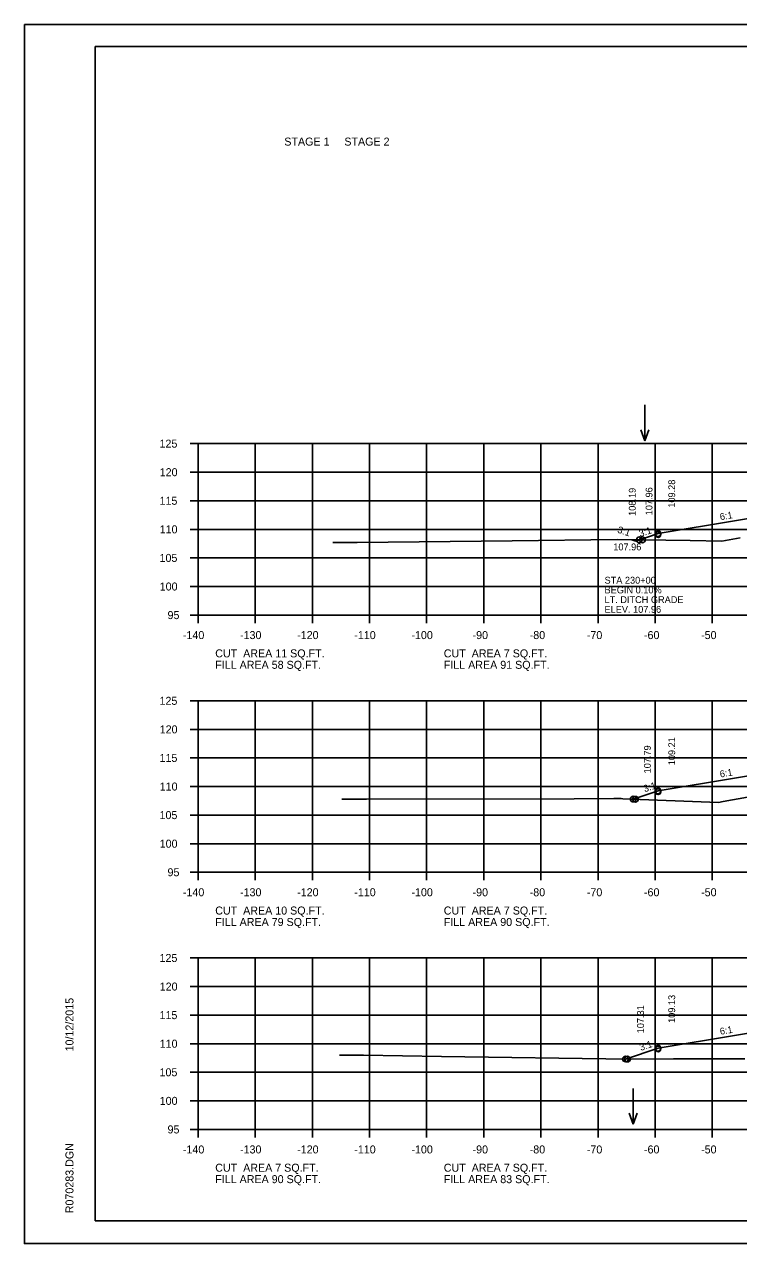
# Model space of a CAD drawing. Extents: x 1175611 to 1176402, y -433344 to -416213.
# Drawn here: x 1175610.6 to 1175735.6, y -423103.3 to -422890 of the extents above; entities that cross this region are included whole.
import ezdxf

# ---------------------------------------------------------------- set-up
doc = ezdxf.new("R2010")
doc.units = 0
for name, color, linetype in [('Default', 7, 'Continuous'), ('R_Axis', 7, 'Continuous'), ('R_Axis Annot', 7, 'Continuous'), ('R_Border', 7, 'Continuous'), ('R_Exist Surface', 7, 'Continuous'), ('R_Fin Surface', 7, 'Continuous'), ('R_Grid', 7, 'Continuous'), ('R_No Plot', 7, 'Continuous'), ('R_Water Annot', 7, 'Continuous'), ('R_Xsect Elev', 7, 'Continuous'), ('R_Xsect Slope', 7, 'Continuous')]:
    doc.layers.add(name, color=color, linetype=linetype)

msp = doc.modelspace()

# ---------------------------------------------------------------- linework, layer by layer
at = {"layer": 'R_Axis'}
for p, q in [((1175639.57, -422963.33), (1175640.97, -422963.33)), ((1175640.97, -422993.33), (1175640.97, -422963.33)), ((1175639.57, -422968.33), (1175640.97, -422968.33)), ((1175639.57, -422973.33), (1175640.97, -422973.33)), ((1175639.57, -422978.33), (1175640.97, -422978.33)), ((1175639.57, -422983.33), (1175640.97, -422983.33)), ((1175639.57, -422988.33), (1175640.97, -422988.33)), ((1175639.57, -422993.33), (1175640.97, -422993.33)), ((1175640.97, -422993.33), (1175920.97, -422993.33)), ((1175640.97, -422994.73), (1175640.97, -422993.33)), ((1175650.97, -422994.73), (1175650.97, -422993.33)), ((1175660.97, -422994.73), (1175660.97, -422993.33)), ((1175670.97, -422994.73), (1175670.97, -422993.33)), ((1175680.97, -422994.73), (1175680.97, -422993.33)), ((1175690.97, -422994.73), (1175690.97, -422993.33)), ((1175700.97, -422994.73), (1175700.97, -422993.33)), ((1175710.97, -422994.73), (1175710.97, -422993.33)), ((1175720.97, -422994.73), (1175720.97, -422993.33)), ((1175730.97, -422994.73), (1175730.97, -422993.33)), ((1175639.57, -423008.33), (1175640.97, -423008.33)), ((1175640.97, -423038.33), (1175640.97, -423008.33)), ((1175639.57, -423013.33), (1175640.97, -423013.33)), ((1175639.57, -423018.33), (1175640.97, -423018.33)), ((1175639.57, -423023.33), (1175640.97, -423023.33)), ((1175639.57, -423028.33), (1175640.97, -423028.33)), ((1175639.57, -423033.33), (1175640.97, -423033.33)), ((1175639.57, -423038.33), (1175640.97, -423038.33)), ((1175640.97, -423038.33), (1175920.97, -423038.33)), ((1175640.97, -423039.73), (1175640.97, -423038.33)), ((1175650.97, -423039.73), (1175650.97, -423038.33)), ((1175660.97, -423039.73), (1175660.97, -423038.33)), ((1175670.97, -423039.73), (1175670.97, -423038.33)), ((1175680.97, -423039.73), (1175680.97, -423038.33)), ((1175690.97, -423039.73), (1175690.97, -423038.33)), ((1175700.97, -423039.73), (1175700.97, -423038.33)), ((1175710.97, -423039.73), (1175710.97, -423038.33)), ((1175720.97, -423039.73), (1175720.97, -423038.33)), ((1175730.97, -423039.73), (1175730.97, -423038.33)), ((1175639.57, -423053.33), (1175640.97, -423053.33)), ((1175640.97, -423083.33), (1175640.97, -423053.33)), ((1175639.57, -423058.33), (1175640.97, -423058.33)), ((1175639.57, -423063.33), (1175640.97, -423063.33)), ((1175639.57, -423068.33), (1175640.97, -423068.33)), ((1175639.57, -423073.33), (1175640.97, -423073.33)), ((1175639.57, -423078.33), (1175640.97, -423078.33)), ((1175639.57, -423083.33), (1175640.97, -423083.33)), ((1175640.97, -423083.33), (1175920.97, -423083.33)), ((1175640.97, -423084.73), (1175640.97, -423083.33)), ((1175650.97, -423084.73), (1175650.97, -423083.33)), ((1175660.97, -423084.73), (1175660.97, -423083.33)), ((1175670.97, -423084.73), (1175670.97, -423083.33)), ((1175680.97, -423084.73), (1175680.97, -423083.33)), ((1175690.97, -423084.73), (1175690.97, -423083.33)), ((1175700.97, -423084.73), (1175700.97, -423083.33)), ((1175710.97, -423084.73), (1175710.97, -423083.33)), ((1175720.97, -423084.73), (1175720.97, -423083.33)), ((1175730.97, -423084.73), (1175730.97, -423083.33))]:
    msp.add_line(p, q, dxfattribs=at)
at = {"layer": 'R_Border'}
for p, q in [((1175622.97, -422893.87), (1175939.15, -422893.87)), ((1175622.97, -423099.33), (1175622.97, -422893.87)), ((1175622.97, -423099.33), (1175622.97, -423099.33)), ((1175939.15, -423099.33), (1175622.97, -423099.33))]:
    msp.add_line(p, q, dxfattribs=at)
at = {"layer": 'R_Exist Surface'}
for points in [[(1175664.54, -422980.61), (1175665.72, -422980.61), (1175668.84, -422980.61), (1175695.92, -422980.31), (1175714.32, -422980.11), (1175727.11, -422980.26), (1175732.63, -422980.37), (1175735.85, -422979.8)], [(1175666.12, -423025.52), (1175669.29, -423025.53), (1175670.42, -423025.53), (1175706.77, -423025.46), (1175713.71, -423025.45), (1175715.01, -423025.44), (1175715.32, -423025.46), (1175732.07, -423026.11), (1175732.88, -423025.96), (1175737.15, -423025.18)], [(1175665.73, -423070.34), (1175666.6, -423070.34), (1175669.92, -423070.34), (1175683.59, -423070.54), (1175716.4, -423071.02), (1175724.19, -423070.99), (1175736.69, -423070.96)]]:
    msp.add_lwpolyline(points, dxfattribs=at)
at = {"layer": 'R_Fin Surface'}
for points in [[(1175716.89, -422980.14), (1175717.57, -422980.37), (1175721.47, -422979.07), (1175735.2, -422976.78), (1175743.47, -422975.4), (1175749.47, -422975.16), (1175751.47, -422975.12), (1175780.97, -422974.53), (1175810.47, -422975.12), (1175812.47, -422975.16), (1175818.47, -422975.4), (1175826.75, -422976.78), (1175840.47, -422979.07), (1175843.84, -422980.19), (1175844.84, -422979.86)], [(1175717.13, -423025.53), (1175721.47, -423024.09), (1175735.2, -423021.8), (1175743.47, -423020.42), (1175749.47, -423020.18), (1175751.47, -423020.14), (1175780.97, -423019.55), (1175810.47, -423020.14), (1175812.47, -423020.18), (1175818.47, -423020.42), (1175826.75, -423021.8), (1175840.47, -423024.09), (1175843.88, -423025.22), (1175844.78, -423024.92)], [(1175715.77, -423071.01), (1175721.47, -423069.11), (1175735.2, -423066.82), (1175743.47, -423065.44), (1175749.47, -423065.2), (1175751.47, -423065.16), (1175780.97, -423064.57), (1175810.47, -423065.16), (1175812.47, -423065.2), (1175818.47, -423065.44), (1175826.75, -423066.82), (1175840.47, -423069.11), (1175843.91, -423070.26), (1175844.01, -423070.23)]]:
    msp.add_lwpolyline(points, dxfattribs=at)
at = {"layer": 'R_Grid'}
for p, q in [((1175640.97, -422963.33), (1175920.97, -422963.33)), ((1175640.97, -422993.33), (1175640.97, -422963.33)), ((1175650.97, -422993.33), (1175650.97, -422963.33)), ((1175660.97, -422993.33), (1175660.97, -422963.33)), ((1175670.97, -422993.33), (1175670.97, -422963.33)), ((1175680.97, -422993.33), (1175680.97, -422963.33)), ((1175690.97, -422993.33), (1175690.97, -422963.33)), ((1175700.97, -422993.33), (1175700.97, -422963.33)), ((1175710.97, -422993.33), (1175710.97, -422963.33)), ((1175720.97, -422993.33), (1175720.97, -422963.33)), ((1175730.97, -422993.33), (1175730.97, -422963.33)), ((1175640.97, -422968.33), (1175920.97, -422968.33)), ((1175640.97, -422973.33), (1175920.97, -422973.33)), ((1175640.97, -422978.33), (1175920.97, -422978.33)), ((1175640.97, -422983.33), (1175920.97, -422983.33)), ((1175640.97, -422988.33), (1175920.97, -422988.33)), ((1175640.97, -422993.33), (1175920.97, -422993.33)), ((1175640.97, -423008.33), (1175920.97, -423008.33)), ((1175640.97, -423038.33), (1175640.97, -423008.33)), ((1175650.97, -423038.33), (1175650.97, -423008.33)), ((1175660.97, -423038.33), (1175660.97, -423008.33)), ((1175670.97, -423038.33), (1175670.97, -423008.33)), ((1175680.97, -423038.33), (1175680.97, -423008.33)), ((1175690.97, -423038.33), (1175690.97, -423008.33)), ((1175700.97, -423038.33), (1175700.97, -423008.33)), ((1175710.97, -423038.33), (1175710.97, -423008.33)), ((1175720.97, -423038.33), (1175720.97, -423008.33)), ((1175730.97, -423038.33), (1175730.97, -423008.33)), ((1175640.97, -423013.33), (1175920.97, -423013.33)), ((1175640.97, -423018.33), (1175920.97, -423018.33)), ((1175640.97, -423023.33), (1175920.97, -423023.33)), ((1175640.97, -423028.33), (1175920.97, -423028.33)), ((1175640.97, -423033.33), (1175920.97, -423033.33)), ((1175640.97, -423038.33), (1175920.97, -423038.33)), ((1175640.97, -423053.33), (1175920.97, -423053.33)), ((1175640.97, -423083.33), (1175640.97, -423053.33)), ((1175650.97, -423083.33), (1175650.97, -423053.33)), ((1175660.97, -423083.33), (1175660.97, -423053.33)), ((1175670.97, -423083.33), (1175670.97, -423053.33)), ((1175680.97, -423083.33), (1175680.97, -423053.33)), ((1175690.97, -423083.33), (1175690.97, -423053.33)), ((1175700.97, -423083.33), (1175700.97, -423053.33)), ((1175710.97, -423083.33), (1175710.97, -423053.33)), ((1175720.97, -423083.33), (1175720.97, -423053.33)), ((1175730.97, -423083.33), (1175730.97, -423053.33)), ((1175640.97, -423058.33), (1175920.97, -423058.33)), ((1175640.97, -423063.33), (1175920.97, -423063.33)), ((1175640.97, -423068.33), (1175920.97, -423068.33)), ((1175640.97, -423073.33), (1175920.97, -423073.33)), ((1175640.97, -423078.33), (1175920.97, -423078.33)), ((1175640.97, -423083.33), (1175920.97, -423083.33))]:
    msp.add_line(p, q, dxfattribs=at)
at = {"layer": 'R_No Plot'}
for p, q in [((1175610.57, -422889.97), (1175943.91, -422889.97)), ((1175610.57, -423103.31), (1175943.91, -423103.31))]:
    msp.add_line(p, q, dxfattribs=at)
msp.add_lwpolyline([(1175610.57, -422889.97), (1175943.91, -422889.97), (1175943.91, -423103.31), (1175610.57, -423103.31)], close=True, dxfattribs=at)
for centre in [(1175718.2, -422980.16), (1175718.2, -422980.16), (1175718.2, -422980.16), (1175718.73, -422980.16), (1175721.47, -422979.07), (1175721.47, -422979.25), (1175721.47, -423024.09), (1175721.47, -423024.23), (1175717.13, -423025.53), (1175717.13, -423025.53), (1175717.52, -423025.55), (1175721.47, -423069.11), (1175721.47, -423069.24), (1175715.77, -423071.01), (1175715.77, -423071.01), (1175716.15, -423071.02)]:
    msp.add_circle(centre, 0.5, dxfattribs=at)
at = {"layer": 'R_Water Annot'}
for p, q in [((1175719.16, -422956.56), (1175719.16, -422962.85)), ((1175719.16, -422962.85), (1175718.46, -422960.92)), ((1175719.16, -422962.85), (1175719.86, -422960.92)), ((1175717.14, -423076.14), (1175717.14, -423082.43)), ((1175717.14, -423082.43), (1175716.44, -423080.5)), ((1175717.14, -423082.43), (1175717.84, -423080.5))]:
    msp.add_line(p, q, dxfattribs=at)

# ---------------------------------------------------------------- texts
at = {"layer": 'Default'}
for s, p in [('STAGE 1     STAGE 2', (1175656.06, -422911.18)), ('CUT  AREA 11 SQ.FT.', (1175643.97, -423000.73)), ('CUT  AREA 7 SQ.FT.', (1175683.97, -423000.73)), ('FILL AREA 58 SQ.FT.', (1175643.97, -423002.73)), ('FILL AREA 91 SQ.FT.', (1175683.97, -423002.73)), ('CUT  AREA 10 SQ.FT.', (1175643.97, -423045.73)), ('FILL AREA 79 SQ.FT.', (1175643.97, -423047.73)), ('CUT  AREA 7 SQ.FT.', (1175683.97, -423045.73)), ('FILL AREA 90 SQ.FT.', (1175683.97, -423047.73)), ('CUT  AREA 7 SQ.FT.', (1175643.97, -423090.73)), ('CUT  AREA 7 SQ.FT.', (1175683.97, -423090.73)), ('FILL AREA 90 SQ.FT.', (1175643.97, -423092.73)), ('FILL AREA 83 SQ.FT.', (1175683.97, -423092.73))]:
    msp.add_text(s, height=1.4, dxfattribs=at).set_placement(p)
at = {"layer": 'R_Axis Annot'}
for s, p in [('125', (1175634.22, -422964.03)), ('120', (1175634.25, -422969.03)), ('115', (1175634.22, -422974.03)), ('110', (1175634.25, -422979.03)), ('105', (1175634.22, -422984.03)), ('100', (1175634.25, -422989.03)), ('95', (1175635.62, -422994.03)), ('-140', (1175638.31, -422997.53)), ('-130', (1175648.31, -422997.53)), ('-120', (1175658.31, -422997.53)), ('-110', (1175668.31, -422997.53)), ('-100', (1175678.31, -422997.53)), ('-90', (1175689.01, -422997.53)), ('-80', (1175699.01, -422997.53)), ('-70', (1175709.01, -422997.53)), ('-60', (1175719.01, -422997.53)), ('-50', (1175729.01, -422997.53)), ('125', (1175634.22, -423009.03)), ('120', (1175634.25, -423014.03)), ('115', (1175634.22, -423019.03)), ('110', (1175634.25, -423024.03)), ('105', (1175634.22, -423029.03)), ('100', (1175634.25, -423034.03)), ('95', (1175635.62, -423039.03)), ('-140', (1175638.31, -423042.53)), ('-130', (1175648.31, -423042.53)), ('-120', (1175658.31, -423042.53)), ('-110', (1175668.31, -423042.53)), ('-100', (1175678.31, -423042.53)), ('-90', (1175689.01, -423042.53)), ('-80', (1175699.01, -423042.53)), ('-70', (1175709.01, -423042.53)), ('-60', (1175719.01, -423042.53)), ('-50', (1175729.01, -423042.53)), ('125', (1175634.22, -423054.03)), ('120', (1175634.25, -423059.03)), ('115', (1175634.22, -423064.03)), ('110', (1175634.25, -423069.03)), ('105', (1175634.22, -423074.03)), ('100', (1175634.25, -423079.03)), ('95', (1175635.62, -423084.03)), ('-140', (1175638.31, -423087.53)), ('-130', (1175648.31, -423087.53)), ('-120', (1175658.31, -423087.53)), ('-110', (1175668.31, -423087.53)), ('-100', (1175678.31, -423087.53)), ('-90', (1175689.01, -423087.53)), ('-80', (1175699.01, -423087.53)), ('-70', (1175709.01, -423087.53)), ('-60', (1175719.01, -423087.53)), ('-50', (1175729.01, -423087.53))]:
    msp.add_text(s, height=1.4, dxfattribs=at).set_placement(p)
at = {"layer": 'R_Border'}
for s, p in [('10/12/2015', (1175619.16, -423069.68)), ('R070283.DGN', (1175619.16, -423098))]:
    msp.add_text(s, height=1.4, rotation=90, dxfattribs=at).set_placement(p)
at = {"layer": 'R_Water Annot'}
for s, p in [('STA 230+00', (1175712.11, -422987.83)), ('BEGIN 0.10%', (1175712.11, -422989.53)), ('LT. DITCH GRADE', (1175712.11, -422991.23)), ('ELEV. 107.96', (1175712.11, -422992.93))]:
    msp.add_text(s, height=1.2, dxfattribs=at).set_placement(p)
at = {"layer": 'R_Xsect Elev'}
for s, p in [('108.19', (1175717.56, -422975.97)), ('107.96', (1175720.5, -422975.87)), ('109.28', (1175724.47, -422974.54)), ('107.79', (1175720.21, -423021.03)), ('109.21', (1175724.47, -423019.61)), ('109.13', (1175724.47, -423064.69)), ('107.31', (1175719.01, -423066.51))]:
    msp.add_text(s, height=1.2, rotation=90, dxfattribs=at).set_placement(p)
msp.add_text('107.96', height=1.2, dxfattribs=at).set_placement((1175713.64, -422982))
at = {"layer": 'R_Xsect Slope'}
for s, rotation, p in [('6:1', 9.4623, (1175732.39, -422976.74)), ('3:1', 341.5651, (1175714.27, -422978.88)), ('3:1', 18.4349, (1175718.35, -422979.68)), ('6:1', 9.4623, (1175732.39, -423021.76)), ('3:1', 18.4349, (1175719.14, -423024.33)), ('6:1', 9.4623, (1175732.39, -423066.78)), ('3:1', 18.4349, (1175718.46, -423069.59))]:
    msp.add_text(s, height=1.2, rotation=rotation, dxfattribs=at).set_placement(p)

doc.saveas('drawing.dxf')
